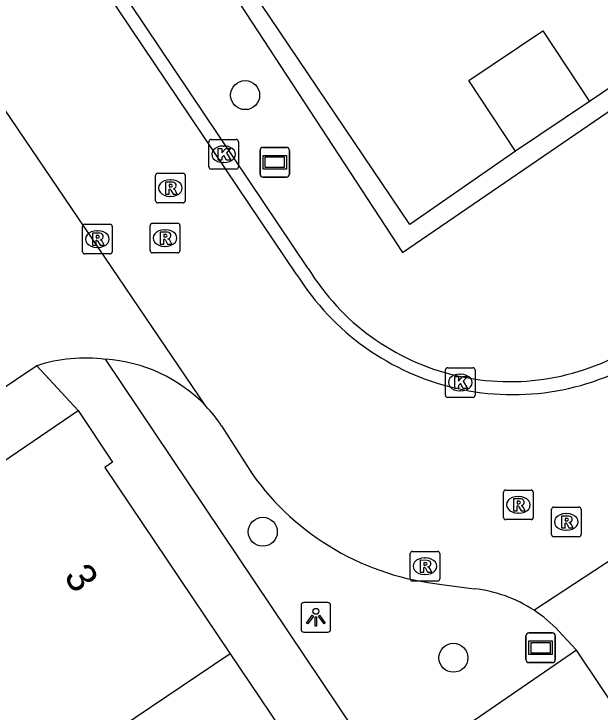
# Model space of a CAD drawing. Extents: x 158797 to 159887, y 384318 to 385255.
# Drawn here: x 158980.38 to 159000.14, y 384485.52 to 384509.06 of the extents above; entities that cross this region are included whole.
import ezdxf

# ---------------------------------------------------------------- set-up
doc = ezdxf.new("R2010")
doc.units = 0
for name, color, linetype in [('IMGEO_Boom', 7, 'Continuous'), ('IMGEO_Haag', 7, 'Continuous'), ('IMGEO_Kolk', 7, 'Continuous'), ('IMGEO_Lichtpunt', 7, 'Continuous'), ('IMGEO_Pand', 7, 'Continuous'), ('IMGEO_Pand_nummerreeks', 7, 'Continuous'), ('IMGEO_Rijbaan_lokaal_open', 7, 'Continuous'), ('IMGEO_Rioolput', 7, 'Continuous'), ('IMGEO_Straatnaambord', 7, 'Continuous'), ('IMGEO_Voetpad_open', 7, 'Continuous')]:
    doc.layers.add(name, color=color, linetype=linetype)

msp = doc.modelspace()

# ---------------------------------------------------------------- linework, layer by layer
at = {"layer": 'IMGEO_Boom'}
for centre in [(158988.175, 384506.321), (158988.771, 384491.597), (158995.196, 384487.347)]:
    msp.add_circle(centre, 0.489, dxfattribs=at)
at = {"layer": 'IMGEO_Haag'}
for points in [[(158980.903, 384520.981), (158980.583, 384520.752), (158993.483, 384501.012), (159020.48, 384519.493)], [(158997.296, 384504.436), (158993.732, 384501.959), (158980.903, 384520.981)], [(159007.798, 384511.537), (158999.786, 384506.109)]]:
    msp.add_lwpolyline(points, dxfattribs=at)
at = {"layer": 'IMGEO_Kolk'}
for p, q in [((158986.95, 384503.9), (158986.95, 384504.752)), ((158987.025, 384504.826), (158987.877, 384504.826)), ((158987.951, 384504.752), (158987.951, 384503.9)), ((158987.438, 384504.606), (158987.463, 384504.606)), ((158987.461, 384504.046), (158987.436, 384504.046)), ((158987.877, 384503.826), (158987.025, 384503.826)), ((158995.004, 384497.13), (158995.856, 384497.13)), ((158994.929, 384496.204), (158994.929, 384497.056)), ((158995.417, 384496.91), (158995.442, 384496.91)), ((158995.93, 384497.056), (158995.93, 384496.204)), ((158995.44, 384496.35), (158995.415, 384496.35)), ((158995.856, 384496.13), (158995.004, 384496.13))]:
    msp.add_line(p, q, dxfattribs=at)
for points in [[(158986.95, 384503.9), (158986.95, 384504.752)], [(158987.025, 384504.826), (158987.877, 384504.826)], [(158987.951, 384504.752), (158987.951, 384503.9)], [(158987.271, 384504.526), (158987.394, 384504.526), (158987.394, 384504.375), (158987.524, 384504.526), (158987.688, 384504.526), (158987.542, 384504.375), (158987.695, 384504.126), (158987.543, 384504.126), (158987.458, 384504.29), (158987.394, 384504.223), (158987.394, 384504.126), (158987.271, 384504.126), (158987.271, 384504.526)], [(158987.877, 384503.826), (158987.025, 384503.826)], [(158995.004, 384497.13), (158995.856, 384497.13)], [(158994.929, 384496.204), (158994.929, 384497.056)], [(158995.93, 384497.056), (158995.93, 384496.204)], [(158995.25, 384496.83), (158995.373, 384496.83), (158995.373, 384496.679), (158995.503, 384496.83), (158995.667, 384496.83), (158995.521, 384496.679), (158995.674, 384496.43), (158995.522, 384496.43), (158995.437, 384496.594), (158995.373, 384496.527), (158995.373, 384496.43), (158995.25, 384496.43), (158995.25, 384496.83)], [(158995.856, 384496.13), (158995.004, 384496.13)]]:
    msp.add_lwpolyline(points, dxfattribs=at)
for centre, start, end in [((158987.027, 384504.75), 91.552, 178.448), ((158987.027, 384504.75), 91.552, 178.448), ((158987.875, 384504.75), 1.552, 88.448), ((158987.875, 384504.75), 1.552, 88.448), ((158987.027, 384503.902), 181.552, 268.448), ((158987.027, 384503.902), 181.552, 268.448), ((158987.875, 384503.902), 271.552, 358.448), ((158987.875, 384503.902), 271.552, 358.448), ((158995.006, 384497.054), 91.552, 178.448), ((158995.006, 384497.054), 91.552, 178.448), ((158995.854, 384497.054), 1.552, 88.448), ((158995.854, 384497.054), 1.552, 88.448), ((158995.006, 384496.206), 181.552, 268.448), ((158995.006, 384496.206), 181.552, 268.448), ((158995.854, 384496.206), 271.552, 358.448), ((158995.854, 384496.206), 271.552, 358.448)]:
    msp.add_arc(centre, 0.0765, start, end, dxfattribs=at)
for centre, major_axis, ratio, start_param, end_param in [((158987.437, 384504.326), (-0.387, 0.002), 0.722429, 4.712389, 7.853982), ((158987.462, 384504.326), (-0.39, 0.002), 0.717154, 1.570796, 4.712389), ((158995.416, 384496.63), (-0.387, 0.002), 0.722429, 4.712389, 7.853982), ((158995.441, 384496.63), (-0.39, 0.002), 0.717154, 1.570796, 4.712389)]:
    msp.add_ellipse(centre, major_axis=major_axis, ratio=ratio, start_param=start_param, end_param=end_param, dxfattribs=at)
at = {"layer": 'IMGEO_Lichtpunt'}
for p, q in [((158990.062, 384489.116), (158990.062, 384488.309)), ((158990.062, 384489.116), (158990.062, 384488.309)), ((158990.964, 384489.211), (158990.156, 384489.211)), ((158990.964, 384489.211), (158990.156, 384489.211)), ((158991.058, 384488.309), (158991.058, 384489.116)), ((158991.058, 384488.309), (158991.058, 384489.116)), ((158990.156, 384488.215), (158990.964, 384488.215)), ((158990.156, 384488.215), (158990.964, 384488.215))]:
    msp.add_line(p, q, dxfattribs=at)
for points in [[(158990.436, 384488.78), (158990.475, 384488.752), (158990.287, 384488.49), (158990.249, 384488.517), (158990.436, 384488.78)], [(158990.538, 384488.732), (158990.585, 384488.732), (158990.585, 384488.41), (158990.538, 384488.41), (158990.538, 384488.732)], [(158990.648, 384488.752), (158990.686, 384488.779), (158990.873, 384488.517), (158990.834, 384488.489), (158990.648, 384488.752)]]:
    msp.add_lwpolyline(points, dxfattribs=at)
msp.add_circle((158990.561, 384488.914), 0.0994, dxfattribs=at)
for centre, start, end in [((158990.156, 384489.116), 90, 180), ((158990.156, 384489.116), 90, 180), ((158990.964, 384489.116), 0, 90), ((158990.964, 384489.116), 0, 90), ((158990.156, 384488.309), 180, 270), ((158990.156, 384488.309), 180, 270), ((158990.964, 384488.309), 270, 0), ((158990.964, 384488.309), 270, 360)]:
    msp.add_arc(centre, 0.0946, start, end, dxfattribs=at)
at = {"layer": 'IMGEO_Pand'}
for points in [[(158997.296, 384504.436), (158995.722, 384506.812), (158998.213, 384508.485), (158999.786, 384506.109)], [(158999.786, 384506.109), (158997.296, 384504.436)], [(158980.004, 384493.955), (158982.541, 384495.683)], [(158982.541, 384495.683), (158983.701, 384493.943), (158983.45, 384493.762), (158987.675, 384487.481)], [(158987.675, 384487.481), (158980.164, 384482.421)], [(158987.675, 384487.481), (158992.412, 384480.438)]]:
    msp.add_lwpolyline(points, dxfattribs=at)
at = {"layer": 'IMGEO_Rijbaan_lokaal_open'}
for points in [[(158981.152, 384497.194), (158937.214, 384467.664), (158903.79, 384517.357), (158947.914, 384546.992)], [(158989.923, 384500.266), (158965.096, 384537.15)], [(158990.302, 384500.478), (158977.808, 384519.083)], [(158986.847, 384495.836), (158979.596, 384506.514)], [(158987.381, 384495.169), (158988.409, 384493.552)], [(158997.914, 384488.95), (159004.079, 384493.004)], [(158994.811, 384489.823), (158995.897, 384489.672)], [(158999.348, 384487.608), (158998.74, 384488.257)], [(159012.899, 384461.808), (159015.46, 384463.54), (158999.348, 384487.608)]]:
    msp.add_lwpolyline(points, dxfattribs=at)
for centre, radius, start, end in [((158997.097, 384504.614), 7.955, 211.3273, 302.5414), ((158997.197, 384504.786), 8.564, 211.8579, 302.5827), ((158982.781, 384492.275), 5.181, 82.4528, 108.3295), ((158983.156, 384492.332), 5.09, 43.5148, 86.5533), ((158983.189, 384492.36), 5.046, 33.8243, 43.5372), ((158995.719, 384498.741), 8.964, 215.3714, 264.1892), ((158995.405, 384485.119), 4.58, 56.7793, 83.8303), ((158995.443, 384485.166), 4.52, 43.1535, 56.8543)]:
    msp.add_arc(centre, radius, start, end, dxfattribs=at)
at = {"layer": 'IMGEO_Rioolput'}
for p, q in [((158985.155, 384502.761), (158985.155, 384503.613)), ((158985.23, 384503.687), (158986.082, 384503.687)), ((158986.156, 384503.613), (158986.156, 384502.761)), ((158985.643, 384503.467), (158985.668, 384503.467)), ((158985.666, 384502.907), (158985.641, 384502.907)), ((158986.082, 384502.687), (158985.23, 384502.687)), ((158982.692, 384501.041), (158982.692, 384501.893)), ((158982.767, 384501.967), (158983.619, 384501.967)), ((158983.693, 384501.893), (158983.693, 384501.041)), ((158984.973, 384501.075), (158984.973, 384501.927)), ((158985.048, 384502.001), (158985.9, 384502.001)), ((158985.974, 384501.927), (158985.974, 384501.075)), ((158983.18, 384501.747), (158983.205, 384501.747)), ((158985.461, 384501.781), (158985.486, 384501.781)), ((158983.203, 384501.187), (158983.178, 384501.187)), ((158985.484, 384501.221), (158985.459, 384501.221)), ((158983.619, 384500.967), (158982.767, 384500.967)), ((158985.9, 384501.001), (158985.048, 384501.001)), ((158996.887, 384492.079), (158996.887, 384492.931)), ((158996.962, 384493.005), (158997.814, 384493.005)), ((158997.888, 384492.931), (158997.888, 384492.079)), ((158997.375, 384492.785), (158997.4, 384492.785)), ((158998.578, 384492.428), (158999.43, 384492.428)), ((158997.398, 384492.225), (158997.373, 384492.225)), ((158998.503, 384491.502), (158998.503, 384492.354)), ((158998.991, 384492.208), (158999.016, 384492.208)), ((158999.504, 384492.354), (158999.504, 384491.502)), ((158997.814, 384492.005), (158996.962, 384492.005)), ((158999.014, 384491.648), (158998.989, 384491.648)), ((158999.43, 384491.428), (158998.578, 384491.428)), ((158993.738, 384490.009), (158993.738, 384490.861)), ((158993.813, 384490.935), (158994.665, 384490.935)), ((158994.739, 384490.861), (158994.739, 384490.009)), ((158994.226, 384490.715), (158994.251, 384490.715)), ((158994.249, 384490.155), (158994.224, 384490.155)), ((158994.665, 384489.935), (158993.813, 384489.935))]:
    msp.add_line(p, q, dxfattribs=at)
for points in [[(158985.155, 384502.761), (158985.155, 384503.613)], [(158985.23, 384503.687), (158986.082, 384503.687)], [(158986.156, 384503.613), (158986.156, 384502.761)], [(158985.744, 384503.385), (158985.492, 384503.387), (158985.492, 384502.987)], [(158985.67, 384503.306), (158985.616, 384503.306), (158985.616, 384503.225)], [(158985.492, 384502.987), (158985.616, 384502.987), (158985.616, 384503.149), (158985.627, 384503.149)], [(158985.616, 384503.225), (158985.668, 384503.225)], [(158985.674, 384503.12), (158985.745, 384502.987), (158985.885, 384502.987), (158985.82, 384503.113)], [(158986.082, 384502.687), (158985.23, 384502.687)], [(158982.692, 384501.041), (158982.692, 384501.893)], [(158982.767, 384501.967), (158983.619, 384501.967)], [(158983.693, 384501.893), (158983.693, 384501.041)], [(158984.973, 384501.075), (158984.973, 384501.927)], [(158985.048, 384502.001), (158985.9, 384502.001)], [(158985.974, 384501.927), (158985.974, 384501.075)], [(158983.281, 384501.665), (158983.029, 384501.667), (158983.029, 384501.267)], [(158985.562, 384501.699), (158985.31, 384501.701), (158985.31, 384501.301)], [(158985.488, 384501.62), (158985.434, 384501.62), (158985.434, 384501.539)], [(158983.029, 384501.267), (158983.153, 384501.267), (158983.153, 384501.429), (158983.164, 384501.429)], [(158983.207, 384501.586), (158983.153, 384501.586), (158983.153, 384501.505)], [(158983.153, 384501.505), (158983.205, 384501.505)], [(158983.211, 384501.4), (158983.282, 384501.267), (158983.422, 384501.267), (158983.357, 384501.393)], [(158985.31, 384501.301), (158985.434, 384501.301), (158985.434, 384501.463), (158985.445, 384501.463)], [(158985.434, 384501.539), (158985.486, 384501.539)], [(158985.492, 384501.434), (158985.563, 384501.301), (158985.703, 384501.301), (158985.638, 384501.427)], [(158983.619, 384500.967), (158982.767, 384500.967)], [(158985.9, 384501.001), (158985.048, 384501.001)], [(158996.887, 384492.079), (158996.887, 384492.931)], [(158996.962, 384493.005), (158997.814, 384493.005)], [(158997.888, 384492.931), (158997.888, 384492.079)], [(158997.476, 384492.703), (158997.224, 384492.705), (158997.224, 384492.305)], [(158997.224, 384492.305), (158997.348, 384492.305), (158997.348, 384492.467), (158997.359, 384492.467)], [(158997.402, 384492.624), (158997.348, 384492.624), (158997.348, 384492.543)], [(158997.348, 384492.543), (158997.4, 384492.543)], [(158997.406, 384492.438), (158997.477, 384492.305), (158997.617, 384492.305), (158997.552, 384492.431)], [(158998.578, 384492.428), (158999.43, 384492.428)], [(158998.503, 384491.502), (158998.503, 384492.354)], [(158999.504, 384492.354), (158999.504, 384491.502)], [(158997.814, 384492.005), (158996.962, 384492.005)], [(158999.092, 384492.126), (158998.84, 384492.128), (158998.84, 384491.728)], [(158999.018, 384492.047), (158998.964, 384492.047), (158998.964, 384491.966)], [(158998.964, 384491.966), (158999.016, 384491.966)], [(158998.84, 384491.728), (158998.964, 384491.728), (158998.964, 384491.89), (158998.975, 384491.89)], [(158999.022, 384491.861), (158999.093, 384491.728), (158999.233, 384491.728), (158999.168, 384491.854)], [(158999.43, 384491.428), (158998.578, 384491.428)], [(158993.738, 384490.009), (158993.738, 384490.861)], [(158993.813, 384490.935), (158994.665, 384490.935)], [(158994.739, 384490.861), (158994.739, 384490.009)], [(158994.327, 384490.633), (158994.075, 384490.635), (158994.075, 384490.235)], [(158994.253, 384490.554), (158994.199, 384490.554), (158994.199, 384490.473)], [(158994.075, 384490.235), (158994.199, 384490.235), (158994.199, 384490.397), (158994.21, 384490.397)], [(158994.199, 384490.473), (158994.251, 384490.473)], [(158994.257, 384490.368), (158994.328, 384490.235), (158994.468, 384490.235), (158994.403, 384490.361)], [(158994.665, 384489.935), (158993.813, 384489.935)]]:
    msp.add_lwpolyline(points, dxfattribs=at)
for centre, radius, start, end in [((158985.232, 384503.611), 0.0765, 91.552, 178.448), ((158985.232, 384503.611), 0.0765, 91.552, 178.448), ((158986.08, 384503.611), 0.0765, 1.552, 88.448), ((158986.08, 384503.611), 0.0765, 1.552, 88.448), ((158985.676, 384503.21), 0.0964, 77.0061, 93.1865), ((158985.69, 384503.267), 0.0378, 276.6634, 79.6772), ((158985.743, 384503.275), 0.109, 350.3612, 89.416), ((158985.741, 384503.275), 0.112, 277.5842, 350.9817), ((158985.626, 384503.096), 0.0533, 26.0293, 88.6989), ((158985.652, 384503.414), 0.19, 274.7715, 282.9687), ((158985.725, 384503.06), 0.108, 29.5134, 73.7905), ((158985.232, 384502.763), 0.0765, 181.552, 268.448), ((158985.232, 384502.763), 0.0765, 181.552, 268.448), ((158986.08, 384502.763), 0.0765, 271.552, 358.448), ((158986.08, 384502.763), 0.0765, 271.552, 358.448), ((158982.769, 384501.891), 0.0765, 91.552, 178.448), ((158982.769, 384501.891), 0.0765, 91.552, 178.448), ((158983.617, 384501.891), 0.0765, 1.552, 88.448), ((158983.617, 384501.891), 0.0765, 1.552, 88.448), ((158985.05, 384501.925), 0.0765, 91.552, 178.448), ((158985.05, 384501.925), 0.0765, 91.552, 178.448), ((158985.898, 384501.925), 0.0765, 1.552, 88.448), ((158985.898, 384501.925), 0.0765, 1.552, 88.448), ((158983.28, 384501.555), 0.109, 350.3612, 89.416), ((158985.494, 384501.524), 0.0964, 77.0061, 93.1865), ((158985.508, 384501.581), 0.0378, 276.6634, 79.6772), ((158985.561, 384501.589), 0.109, 350.3612, 89.416), ((158983.163, 384501.376), 0.0533, 26.0293, 88.6989), ((158983.189, 384501.694), 0.19, 274.7715, 282.9687), ((158983.213, 384501.49), 0.0964, 77.0061, 93.1865), ((158983.227, 384501.547), 0.0378, 276.6634, 79.6772), ((158983.278, 384501.555), 0.112, 277.5842, 350.9817), ((158983.262, 384501.34), 0.108, 29.5134, 73.7905), ((158985.444, 384501.41), 0.0533, 26.0293, 88.6989), ((158985.47, 384501.728), 0.19, 274.7715, 282.9687), ((158985.559, 384501.589), 0.112, 277.5842, 350.9817), ((158985.543, 384501.374), 0.108, 29.5134, 73.7905), ((158982.769, 384501.043), 0.0765, 181.552, 268.448), ((158982.769, 384501.043), 0.0765, 181.552, 268.448), ((158983.617, 384501.043), 0.0765, 271.552, 358.448), ((158983.617, 384501.043), 0.0765, 271.552, 358.448), ((158985.05, 384501.077), 0.0765, 181.552, 268.448), ((158985.05, 384501.077), 0.0765, 181.552, 268.448), ((158985.898, 384501.077), 0.0765, 271.552, 358.448), ((158985.898, 384501.077), 0.0765, 271.552, 358.448), ((158996.964, 384492.929), 0.0765, 91.552, 178.448), ((158996.964, 384492.929), 0.0765, 91.552, 178.448), ((158997.812, 384492.929), 0.0765, 1.552, 88.448), ((158997.812, 384492.929), 0.0765, 1.552, 88.448), ((158997.475, 384492.593), 0.109, 350.3612, 89.416), ((158997.358, 384492.414), 0.0533, 26.0293, 88.6989), ((158997.384, 384492.732), 0.19, 274.7715, 282.9687), ((158997.408, 384492.528), 0.0964, 77.0061, 93.1865), ((158997.422, 384492.585), 0.0378, 276.6634, 79.6772), ((158997.473, 384492.593), 0.112, 277.5842, 350.9817), ((158997.457, 384492.378), 0.108, 29.5134, 73.7905), ((158998.58, 384492.352), 0.0765, 91.552, 178.448), ((158998.58, 384492.352), 0.0765, 91.552, 178.448), ((158999.428, 384492.352), 0.0765, 1.552, 88.448), ((158999.428, 384492.352), 0.0765, 1.552, 88.448), ((158996.964, 384492.081), 0.0765, 181.552, 268.448), ((158996.964, 384492.081), 0.0765, 181.552, 268.448), ((158997.812, 384492.081), 0.0765, 271.552, 358.448), ((158997.812, 384492.081), 0.0765, 271.552, 358.448), ((158999, 384492.155), 0.19, 274.7715, 282.9687), ((158999.024, 384491.951), 0.0964, 77.0061, 93.1865), ((158999.038, 384492.008), 0.0378, 276.6634, 79.6772), ((158999.091, 384492.016), 0.109, 350.3612, 89.416), ((158999.089, 384492.016), 0.112, 277.5842, 350.9817), ((158998.974, 384491.837), 0.0533, 26.0293, 88.6989), ((158999.073, 384491.801), 0.108, 29.5134, 73.7905), ((158998.58, 384491.504), 0.0765, 181.552, 268.448), ((158998.58, 384491.504), 0.0765, 181.552, 268.448), ((158999.428, 384491.504), 0.0765, 271.552, 358.448), ((158999.428, 384491.504), 0.0765, 271.552, 358.448), ((158993.815, 384490.859), 0.0765, 91.552, 178.448), ((158993.815, 384490.859), 0.0765, 91.552, 178.448), ((158994.663, 384490.859), 0.0765, 1.552, 88.448), ((158994.663, 384490.859), 0.0765, 1.552, 88.448), ((158994.259, 384490.458), 0.0964, 77.0061, 93.1865), ((158994.273, 384490.515), 0.0378, 276.6634, 79.6772), ((158994.326, 384490.523), 0.109, 350.3612, 89.416), ((158994.209, 384490.344), 0.0533, 26.0293, 88.6989), ((158994.235, 384490.662), 0.19, 274.7715, 282.9687), ((158994.324, 384490.523), 0.112, 277.5842, 350.9817), ((158994.308, 384490.308), 0.108, 29.5134, 73.7905), ((158993.815, 384490.011), 0.0765, 181.552, 268.448), ((158993.815, 384490.011), 0.0765, 181.552, 268.448), ((158994.663, 384490.011), 0.0765, 271.552, 358.448), ((158994.663, 384490.011), 0.0765, 271.552, 358.448)]:
    msp.add_arc(centre, radius, start, end, dxfattribs=at)
for centre, major_axis, ratio, start_param, end_param in [((158985.642, 384503.187), (-0.387, 0.002), 0.722429, 4.712389, 7.853982), ((158985.667, 384503.187), (-0.39, 0.002), 0.717154, 1.570796, 4.712389), ((158983.179, 384501.467), (-0.387, 0.002), 0.722429, 4.712389, 7.853982), ((158983.204, 384501.467), (-0.39, 0.002), 0.717154, 1.570796, 4.712389), ((158985.46, 384501.501), (-0.387, 0.002), 0.722429, 4.712389, 7.853982), ((158985.485, 384501.501), (-0.39, 0.002), 0.717154, 1.570796, 4.712389), ((158997.374, 384492.505), (-0.387, 0.002), 0.722429, 4.712389, 7.853982), ((158997.399, 384492.505), (-0.39, 0.002), 0.717154, 1.570796, 4.712389), ((158998.99, 384491.928), (-0.387, 0.002), 0.722429, 4.712389, 7.853982), ((158999.015, 384491.928), (-0.39, 0.002), 0.717154, 1.570796, 4.712389), ((158994.225, 384490.435), (-0.387, 0.002), 0.722429, 4.712389, 7.853982), ((158994.25, 384490.435), (-0.39, 0.002), 0.717154, 1.570796, 4.712389)]:
    msp.add_ellipse(centre, major_axis=major_axis, ratio=ratio, start_param=start_param, end_param=end_param, dxfattribs=at)
at = {"layer": 'IMGEO_Straatnaambord'}
for p, q in [((158988.677, 384503.658), (158988.677, 384504.458)), ((158988.677, 384504.458), (158988.677, 384503.658)), ((158988.777, 384504.558), (158989.567, 384504.558)), ((158989.567, 384504.558), (158988.777, 384504.558)), ((158989.667, 384504.458), (158989.667, 384503.658)), ((158989.667, 384503.658), (158989.667, 384504.458)), ((158989.567, 384503.558), (158988.777, 384503.558)), ((158988.777, 384503.558), (158989.567, 384503.558)), ((158997.743, 384488.185), (158998.533, 384488.185)), ((158998.533, 384488.185), (158997.743, 384488.185)), ((158997.643, 384487.285), (158997.643, 384488.085)), ((158997.643, 384488.085), (158997.643, 384487.285)), ((158998.633, 384488.085), (158998.633, 384487.285)), ((158998.633, 384487.285), (158998.633, 384488.085)), ((158998.533, 384487.185), (158997.743, 384487.185)), ((158997.743, 384487.185), (158998.533, 384487.185))]:
    msp.add_line(p, q, dxfattribs=at)
for points in [[(158988.778, 384504.29), (158989.566, 384504.29), (158989.566, 384503.826), (158988.778, 384503.826), (158988.778, 384504.29)], [(158988.843, 384504.225), (158988.843, 384503.891), (158989.501, 384503.891), (158989.501, 384504.225), (158988.843, 384504.225)], [(158997.744, 384487.917), (158998.532, 384487.917), (158998.532, 384487.453), (158997.744, 384487.453), (158997.744, 384487.917)], [(158997.809, 384487.852), (158997.809, 384487.518), (158998.467, 384487.518), (158998.467, 384487.852), (158997.809, 384487.852)]]:
    msp.add_lwpolyline(points, dxfattribs=at)
for centre, start, end in [((158988.777, 384504.458), 90, 180), ((158988.777, 384504.458), 90, 180), ((158989.567, 384504.458), 0, 90), ((158989.567, 384504.458), 360, 90), ((158988.777, 384503.658), 180, 270), ((158988.777, 384503.658), 180, 270), ((158989.567, 384503.658), 270, 0), ((158989.567, 384503.658), 270, 0), ((158997.743, 384488.085), 90, 180), ((158997.743, 384488.085), 90, 180), ((158998.533, 384488.085), 0, 90), ((158998.533, 384488.085), 360, 90), ((158997.743, 384487.285), 180, 270), ((158997.743, 384487.285), 180, 270), ((158998.533, 384487.285), 270, 0), ((158998.533, 384487.285), 270, 0)]:
    msp.add_arc(centre, 0.1, start, end, dxfattribs=at)
at = {"layer": 'IMGEO_Voetpad_open'}
for points in [[(158999.348, 384487.608), (158992.984, 384483.227), (158983.462, 384497.412)], [(158982.541, 384495.683), (158981.152, 384497.194)]]:
    msp.add_lwpolyline(points, dxfattribs=at)

# ---------------------------------------------------------------- texts
at = {"layer": 'IMGEO_Pand_nummerreeks'}
msp.add_text('3', height=1, rotation=302.1875, dxfattribs=at).set_placement((158982.042, 384490.101))

doc.saveas('drawing.dxf')
